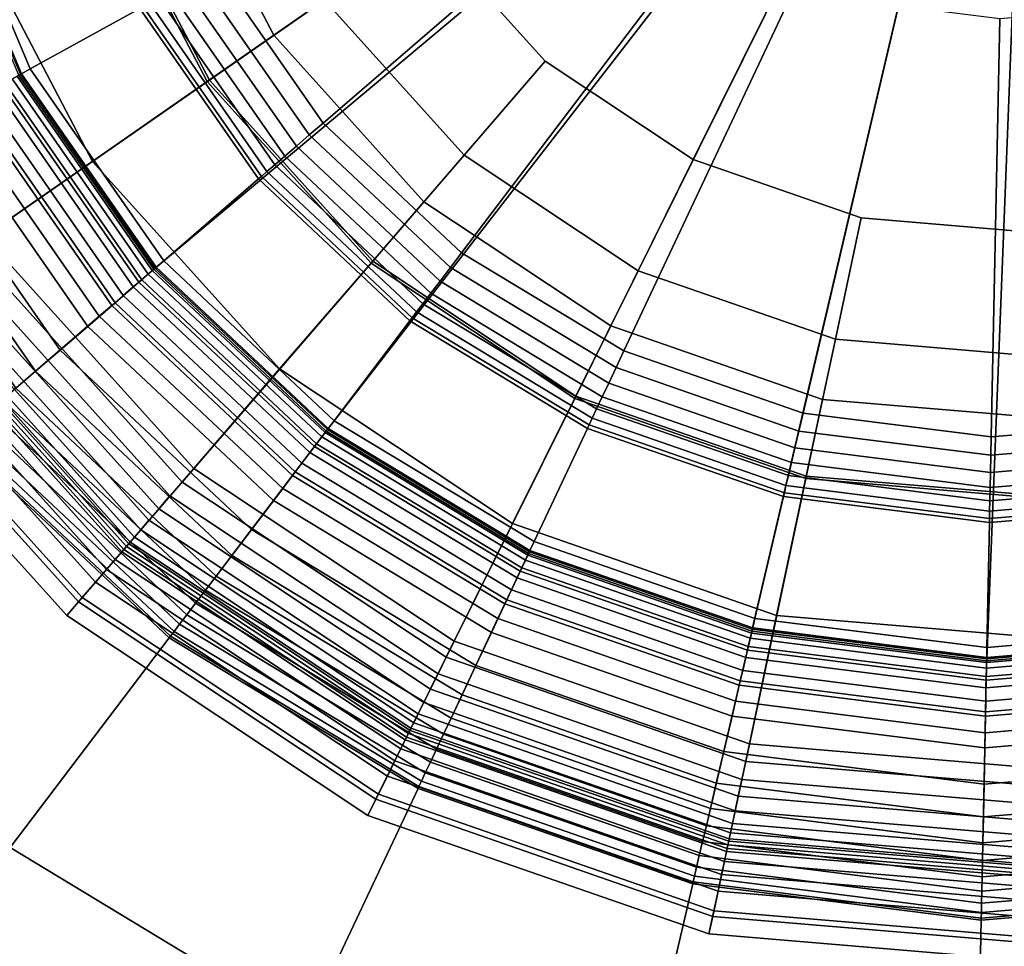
# Model space of a CAD drawing. Extents: x -43.1 to 43.1, y -41.3 to 41.3.
# Tile 244 of 656: x 3.7 to 4.5, y -34.4 to -33.6. Entities that reach past the tile are written whole.
import ezdxf

# ---------------------------------------------------------------- set-up
doc = ezdxf.new("R2010")
doc.units = 0
for name, color, linetype in [('LAMP', 7, 'CONTINUOUS'), ('LAMP_SUPPORT', 18, 'CONTINUOUS'), ('METAL_BASE', 254, 'CONTINUOUS')]:
    doc.layers.add(name, color=color, linetype=linetype)

msp = doc.modelspace()

# ---------------------------------------------------------------- linework, layer by layer
at = {"layer": 'LAMP'}
for points in [[(3.8092, -33.4469, 22.1433), (3.8972, -33.6151, 22.1433), (4.519, -33.1826, 22.1433), (3.7658, -33.262, 22.1433)], [(4.0243, -33.7562, 22.1433), (4.1824, -33.8612, 22.1433), (4.519, -33.1826, 22.1433), (3.8972, -33.6151, 22.1433)], [(4.127, -33.6371, 25.2735), (4.0263, -33.5253, 25.2735), (4.519, -33.1826, 25.2735), (4.2523, -33.7203, 25.2735)], [(4.3617, -33.9236, 22.1433), (4.5509, -33.9394, 22.1433), (4.519, -33.1826, 22.1433), (4.1824, -33.8612, 22.1433)], [(4.3944, -33.7698, 25.2735), (4.2523, -33.7203, 25.2735), (4.519, -33.1826, 25.2735), (4.5443, -33.7823, 25.2735)], [(3.8427, -33.653, 25.1939), (3.7469, -33.47, 25.1939), (3.858, -33.4287, 25.2522), (3.94, -33.5853, 25.2522)], [(3.8972, -33.6151, 22.1433), (3.8092, -33.4469, 22.1433), (3.7449, -33.4708, 22.6428), (3.8409, -33.6542, 22.6428)], [(3.8409, -33.6542, 22.6428), (3.7449, -33.4708, 22.6428), (3.5154, -33.5562, 22.6352), (3.6399, -33.794, 22.6352)], [(3.7437, -33.7219, 25.107), (3.6339, -33.5121, 25.107), (3.7469, -33.47, 25.1939), (3.8427, -33.653, 25.1939)], [(3.6523, -33.7854, 24.9998), (3.5296, -33.5509, 24.9998), (3.6339, -33.5121, 25.107), (3.7437, -33.7219, 25.107)], [(4.0583, -33.7167, 25.2522), (3.94, -33.5853, 25.2522), (4.0263, -33.5253, 25.2735), (4.127, -33.6371, 25.2735)], [(3.9809, -33.8064, 25.1939), (3.8427, -33.653, 25.1939), (3.94, -33.5853, 25.2522), (4.0583, -33.7167, 25.2522)], [(4.0243, -33.7562, 22.1433), (3.8972, -33.6151, 22.1433), (3.8409, -33.6542, 22.6428), (3.9795, -33.8081, 22.6428)], [(4.2056, -33.8145, 25.2522), (4.0583, -33.7167, 25.2522), (4.127, -33.6371, 25.2735), (4.2523, -33.7203, 25.2735)], [(3.9795, -33.8081, 22.6428), (3.8409, -33.6542, 22.6428), (3.6399, -33.794, 22.6352), (3.8195, -33.9935, 22.6352)], [(3.9021, -33.8977, 25.107), (3.7437, -33.7219, 25.107), (3.8427, -33.653, 25.1939), (3.9809, -33.8064, 25.1939)], [(4.1529, -33.9207, 25.1939), (3.9809, -33.8064, 25.1939), (4.0583, -33.7167, 25.2522), (4.2056, -33.8145, 25.2522)], [(3.8294, -33.982, 24.9998), (3.6523, -33.7854, 24.9998), (3.7437, -33.7219, 25.107), (3.9021, -33.8977, 25.107)], [(4.3726, -33.8726, 25.2522), (4.2056, -33.8145, 25.2522), (4.2523, -33.7203, 25.2735), (4.3944, -33.7698, 25.2735)], [(4.1824, -33.8612, 22.1433), (4.0243, -33.7562, 22.1433), (3.9795, -33.8081, 22.6428), (4.152, -33.9226, 22.6428)], [(4.5487, -33.8873, 25.2522), (4.3726, -33.8726, 25.2522), (4.3944, -33.7698, 25.2735), (4.5443, -33.7823, 25.2735)], [(3.7702, -34.0506, 24.8806), (3.5779, -33.8372, 24.8806), (3.6523, -33.7854, 24.9998), (3.8294, -33.982, 24.9998)], [(3.8195, -33.9935, 22.6352), (3.6399, -33.794, 22.6352), (3.627, -33.803, 22.6365), (3.8093, -34.0053, 22.6365)], [(3.8093, -34.0053, 22.6365), (3.627, -33.803, 22.6365), (3.6152, -33.8112, 22.6411), (3.7999, -34.0162, 22.6411)], [(4.152, -33.9226, 22.6428), (3.9795, -33.8081, 22.6428), (3.8195, -33.9935, 22.6352), (4.0431, -34.1419, 22.6352)], [(4.0993, -34.0287, 25.107), (3.9021, -33.8977, 25.107), (3.9809, -33.8064, 25.1939), (4.1529, -33.9207, 25.1939)], [(3.7999, -34.0162, 22.6411), (3.6152, -33.8112, 22.6411), (3.6047, -33.8185, 22.6486), (3.7915, -34.0259, 22.6486)], [(4.348, -33.9885, 25.1939), (4.1529, -33.9207, 25.1939), (4.2056, -33.8145, 25.2522), (4.3726, -33.8726, 25.2522)], [(3.7845, -34.034, 22.6586), (3.5959, -33.8246, 22.6586), (3.5891, -33.8293, 22.6707), (3.7792, -34.0403, 22.6707)], [(3.7915, -34.0259, 22.6486), (3.6047, -33.8185, 22.6486), (3.5959, -33.8246, 22.6586), (3.7845, -34.034, 22.6586)], [(3.7744, -34.0457, 22.6997), (3.5832, -33.8335, 22.6997), (3.5807, -33.8352, 22.9337), (3.7724, -34.0481, 22.9337)], [(3.7757, -34.0443, 22.6845), (3.5848, -33.8323, 22.6845), (3.5832, -33.8335, 22.6997), (3.7744, -34.0457, 22.6997)], [(3.7792, -34.0403, 22.6707), (3.5891, -33.8293, 22.6707), (3.5848, -33.8323, 22.6845), (3.7757, -34.0443, 22.6845)], [(3.7319, -34.095, 24.7579), (3.5298, -33.8706, 24.7579), (3.5779, -33.8372, 24.8806), (3.7702, -34.0506, 24.8806)], [(3.7686, -34.0525, 23.2036), (3.5759, -33.8385, 23.2036), (3.5688, -33.8434, 23.4966), (3.763, -34.059, 23.4966)], [(3.7724, -34.0481, 22.9337), (3.5807, -33.8352, 22.9337), (3.5759, -33.8385, 23.2036), (3.7686, -34.0525, 23.2036)], [(3.7556, -34.0676, 23.7996), (3.5595, -33.85, 23.7996), (3.5477, -33.8581, 24.0998), (3.7462, -34.0784, 24.0998)], [(3.763, -34.059, 23.4966), (3.5688, -33.8434, 23.4966), (3.5595, -33.85, 23.7996), (3.7556, -34.0676, 23.7996)], [(3.7462, -34.0784, 24.0998), (3.5477, -33.8581, 24.0998), (3.5337, -33.8679, 24.3843), (3.735, -34.0914, 24.3843)], [(3.735, -34.0914, 24.3843), (3.5337, -33.8679, 24.3843), (3.5172, -33.8793, 24.6401), (3.722, -34.1066, 24.6401)], [(4.3617, -33.9236, 22.1433), (4.1824, -33.8612, 22.1433), (4.152, -33.9226, 22.6428), (4.3475, -33.9906, 22.6428)], [(3.722, -34.1066, 24.6401), (3.5172, -33.8793, 24.6401), (3.5298, -33.8706, 24.7579), (3.7319, -34.095, 24.7579)], [(4.5537, -34.0057, 25.1939), (4.348, -33.9885, 25.1939), (4.3726, -33.8726, 25.2522), (4.5487, -33.8873, 25.2522)], [(4.0499, -34.1284, 24.9998), (3.8294, -33.982, 24.9998), (3.9021, -33.8977, 25.107), (4.0993, -34.0287, 25.107)], [(4.3475, -33.9906, 22.6428), (4.152, -33.9226, 22.6428), (4.0431, -34.1419, 22.6352), (4.2967, -34.2302, 22.6352)], [(4.3229, -34.1065, 25.107), (4.0993, -34.0287, 25.107), (4.1529, -33.9207, 25.1939), (4.348, -33.9885, 25.1939)], [(4.5509, -33.9394, 22.1433), (4.3617, -33.9236, 22.1433), (4.3475, -33.9906, 22.6428), (4.5538, -34.0079, 22.6428)], [(4.0096, -34.2096, 24.8806), (3.7702, -34.0506, 24.8806), (3.8294, -33.982, 24.9998), (4.0499, -34.1284, 24.9998)], [(4.5538, -34.0079, 22.6428), (4.3475, -33.9906, 22.6428), (4.2967, -34.2302, 22.6352), (4.5642, -34.2525, 22.6352)], [(4.5588, -34.1262, 25.107), (4.3229, -34.1065, 25.107), (4.348, -33.9885, 25.1939), (4.5537, -34.0057, 25.1939)], [(4.0431, -34.1419, 22.6352), (3.8195, -33.9935, 22.6352), (3.8093, -34.0053, 22.6365), (4.0362, -34.156, 22.6365)], [(4.0362, -34.156, 22.6365), (3.8093, -34.0053, 22.6365), (3.7999, -34.0162, 22.6411), (4.0298, -34.1689, 22.6411)], [(4.0298, -34.1689, 22.6411), (3.7999, -34.0162, 22.6411), (3.7915, -34.0259, 22.6486), (4.0241, -34.1803, 22.6486)], [(4.0241, -34.1803, 22.6486), (3.7915, -34.0259, 22.6486), (3.7845, -34.034, 22.6586), (4.0193, -34.1899, 22.6586)], [(4.0193, -34.1899, 22.6586), (3.7845, -34.034, 22.6586), (3.7792, -34.0403, 22.6707), (4.0157, -34.1973, 22.6707)], [(4.2998, -34.2153, 24.9998), (4.0499, -34.1284, 24.9998), (4.0993, -34.0287, 25.107), (4.3229, -34.1065, 25.107)], [(4.0157, -34.1973, 22.6707), (3.7792, -34.0403, 22.6707), (3.7757, -34.0443, 22.6845), (4.0133, -34.202, 22.6845)], [(3.9835, -34.2621, 24.7579), (3.7319, -34.095, 24.7579), (3.7702, -34.0506, 24.8806), (4.0096, -34.2096, 24.8806)], [(4.0111, -34.2065, 22.9337), (3.7724, -34.0481, 22.9337), (3.7686, -34.0525, 23.2036), (4.0085, -34.2118, 23.2036)], [(4.0125, -34.2038, 22.6997), (3.7744, -34.0457, 22.6997), (3.7724, -34.0481, 22.9337), (4.0111, -34.2065, 22.9337)], [(4.0133, -34.202, 22.6845), (3.7757, -34.0443, 22.6845), (3.7744, -34.0457, 22.6997), (4.0125, -34.2038, 22.6997)], [(4.0047, -34.2195, 23.4966), (3.763, -34.059, 23.4966), (3.7556, -34.0676, 23.7996), (3.9996, -34.2297, 23.7996)], [(4.0085, -34.2118, 23.2036), (3.7686, -34.0525, 23.2036), (3.763, -34.059, 23.4966), (4.0047, -34.2195, 23.4966)], [(3.9996, -34.2297, 23.7996), (3.7556, -34.0676, 23.7996), (3.7462, -34.0784, 24.0998), (3.9933, -34.2425, 24.0998)], [(3.9933, -34.2425, 24.0998), (3.7462, -34.0784, 24.0998), (3.735, -34.0914, 24.3843), (3.9857, -34.2578, 24.3843)], [(3.9857, -34.2578, 24.3843), (3.735, -34.0914, 24.3843), (3.722, -34.1066, 24.6401), (3.9768, -34.2758, 24.6401)], [(3.9768, -34.2758, 24.6401), (3.722, -34.1066, 24.6401), (3.7319, -34.095, 24.7579), (3.9835, -34.2621, 24.7579)], [(4.5635, -34.2374, 24.9998), (4.2998, -34.2153, 24.9998), (4.3229, -34.1065, 25.107), (4.5588, -34.1262, 25.107)], [(4.281, -34.304, 24.8806), (4.0096, -34.2096, 24.8806), (4.0499, -34.1284, 24.9998), (4.2998, -34.2153, 24.9998)], [(4.2967, -34.2302, 22.6352), (4.0431, -34.1419, 22.6352), (4.0362, -34.156, 22.6365), (4.2934, -34.2455, 22.6365)], [(4.2934, -34.2455, 22.6365), (4.0362, -34.156, 22.6365), (4.0298, -34.1689, 22.6411), (4.2904, -34.2596, 22.6411)], [(4.2904, -34.2596, 22.6411), (4.0298, -34.1689, 22.6411), (4.0241, -34.1803, 22.6486), (4.2878, -34.2721, 22.6486)], [(4.2878, -34.2721, 22.6486), (4.0241, -34.1803, 22.6486), (4.0193, -34.1899, 22.6586), (4.2855, -34.2826, 22.6586)], [(4.2855, -34.2826, 22.6586), (4.0193, -34.1899, 22.6586), (4.0157, -34.1973, 22.6707), (4.2838, -34.2906, 22.6707)], [(4.2838, -34.2906, 22.6707), (4.0157, -34.1973, 22.6707), (4.0133, -34.202, 22.6845), (4.2827, -34.2958, 22.6845)], [(4.2688, -34.3614, 24.7579), (3.9835, -34.2621, 24.7579), (4.0096, -34.2096, 24.8806), (4.281, -34.304, 24.8806)], [(4.2817, -34.3007, 22.9337), (4.0111, -34.2065, 22.9337), (4.0085, -34.2118, 23.2036), (4.2805, -34.3064, 23.2036)], [(4.2823, -34.2977, 22.6997), (4.0125, -34.2038, 22.6997), (4.0111, -34.2065, 22.9337), (4.2817, -34.3007, 22.9337)], [(4.2827, -34.2958, 22.6845), (4.0133, -34.202, 22.6845), (4.0125, -34.2038, 22.6997), (4.2823, -34.2977, 22.6997)], [(4.2805, -34.3064, 23.2036), (4.0085, -34.2118, 23.2036), (4.0047, -34.2195, 23.4966), (4.2787, -34.3148, 23.4966)], [(4.5673, -34.328, 24.8806), (4.281, -34.304, 24.8806), (4.2998, -34.2153, 24.9998), (4.5635, -34.2374, 24.9998)], [(4.2787, -34.3148, 23.4966), (4.0047, -34.2195, 23.4966), (3.9996, -34.2297, 23.7996), (4.2763, -34.326, 23.7996)], [(4.2763, -34.326, 23.7996), (3.9996, -34.2297, 23.7996), (3.9933, -34.2425, 24.0998), (4.2734, -34.3399, 24.0998)], [(4.5642, -34.2525, 22.6352), (4.2967, -34.2302, 22.6352), (4.2934, -34.2455, 22.6365), (4.5648, -34.2682, 22.6365)], [(4.2734, -34.3399, 24.0998), (3.9933, -34.2425, 24.0998), (3.9857, -34.2578, 24.3843), (4.2698, -34.3567, 24.3843)], [(4.5648, -34.2682, 22.6365), (4.2934, -34.2455, 22.6365), (4.2904, -34.2596, 22.6411), (4.5654, -34.2826, 22.6411)], [(4.2698, -34.3567, 24.3843), (3.9857, -34.2578, 24.3843), (3.9768, -34.2758, 24.6401), (4.2656, -34.3763, 24.6401)], [(4.5654, -34.2826, 22.6411), (4.2904, -34.2596, 22.6411), (4.2878, -34.2721, 22.6486), (4.566, -34.2953, 22.6486)], [(4.2656, -34.3763, 24.6401), (3.9768, -34.2758, 24.6401), (3.9835, -34.2621, 24.7579), (4.2688, -34.3614, 24.7579)], [(4.566, -34.2953, 22.6486), (4.2878, -34.2721, 22.6486), (4.2855, -34.2826, 22.6586), (4.5664, -34.3061, 22.6586)], [(4.5664, -34.3061, 22.6586), (4.2855, -34.2826, 22.6586), (4.2838, -34.2906, 22.6707), (4.5668, -34.3143, 22.6707)], [(4.5668, -34.3143, 22.6707), (4.2838, -34.2906, 22.6707), (4.2827, -34.2958, 22.6845), (4.567, -34.3196, 22.6845)], [(4.5672, -34.3246, 22.9337), (4.2817, -34.3007, 22.9337), (4.2805, -34.3064, 23.2036), (4.5674, -34.3304, 23.2036)], [(4.5671, -34.3215, 22.6997), (4.2823, -34.2977, 22.6997), (4.2817, -34.3007, 22.9337), (4.5672, -34.3246, 22.9337)], [(4.567, -34.3196, 22.6845), (4.2827, -34.2958, 22.6845), (4.2823, -34.2977, 22.6997), (4.5671, -34.3215, 22.6997)], [(4.5698, -34.3865, 24.7579), (4.2688, -34.3614, 24.7579), (4.281, -34.304, 24.8806), (4.5673, -34.328, 24.8806)], [(4.5674, -34.3304, 23.2036), (4.2805, -34.3064, 23.2036), (4.2787, -34.3148, 23.4966), (4.5678, -34.339, 23.4966)], [(4.5678, -34.339, 23.4966), (4.2787, -34.3148, 23.4966), (4.2763, -34.326, 23.7996), (4.5683, -34.3504, 23.7996)], [(4.5683, -34.3504, 23.7996), (4.2763, -34.326, 23.7996), (4.2734, -34.3399, 24.0998), (4.5689, -34.3646, 24.0998)], [(4.5689, -34.3646, 24.0998), (4.2734, -34.3399, 24.0998), (4.2698, -34.3567, 24.3843), (4.5696, -34.3818, 24.3843)], [(4.5696, -34.3818, 24.3843), (4.2698, -34.3567, 24.3843), (4.2656, -34.3763, 24.6401), (4.5705, -34.4018, 24.6401)], [(4.5705, -34.4018, 24.6401), (4.2656, -34.3763, 24.6401), (4.2688, -34.3614, 24.7579), (4.5698, -34.3865, 24.7579)]]:
    msp.add_3dface(points, dxfattribs=at)
at = {"layer": 'LAMP_SUPPORT'}
for points in [[(4.515, -33.2105, 21.5662), (4.5378, -33.2036, 21.5662), (4.5007, -34.1432, 21.5662), (4.3023, -34.1181, 21.5662)], [(4.5378, -33.2036, 21.5662), (4.8912, -34.0685, 21.5662), (4.6998, -34.1264, 21.5662), (4.5007, -34.1432, 21.5662)], [(4.515, -33.2105, 21.5662), (3.7968, -33.8122, 21.5662), (3.6827, -33.6481, 21.5662), (3.6052, -33.4639, 21.5662)], [(4.515, -33.2105, 21.5662), (3.9426, -33.949, 21.5662), (3.7968, -33.8122, 21.5662)], [(4.515, -33.2105, 21.5662), (4.3023, -34.1181, 21.5662), (4.1136, -34.0525, 21.5662), (3.9426, -33.949, 21.5662)], [(3.8473, -33.5575, 17.7827), (3.939, -33.6894, 17.7827), (4.207, -33.4579, 17.7827), (4.1576, -33.3868, 17.7827)], [(3.6142, -33.4611, 18.8701), (3.691, -33.6435, 18.8701), (3.7838, -33.5924, 17.848), (3.7157, -33.4305, 17.848)], [(3.939, -33.6894, 17.7827), (4.0561, -33.7993, 17.7827), (4.2701, -33.5171, 17.7827), (4.207, -33.4579, 17.7827)], [(3.5877, -33.4691, 18.8993), (3.6667, -33.6569, 18.8993), (3.6837, -33.6476, 18.8854), (3.6062, -33.4635, 18.8854)], [(3.6052, -33.4639, 21.5662), (3.6827, -33.6481, 21.5662), (3.6812, -33.6489, 22.4698), (3.6036, -33.4643, 22.4698)], [(3.6062, -33.4635, 18.8854), (3.6837, -33.6476, 18.8854), (3.691, -33.6435, 18.8701), (3.6142, -33.4611, 18.8701)], [(4.0561, -33.7993, 17.7827), (4.1935, -33.8824, 17.7827), (4.3442, -33.562, 17.7827), (4.2701, -33.5171, 17.7827)], [(3.8337, -33.565, 17.7843), (3.9272, -33.6995, 17.7843), (3.939, -33.6894, 17.7827), (3.8473, -33.5575, 17.7827)], [(3.821, -33.572, 17.7891), (3.9163, -33.709, 17.7891), (3.9272, -33.6995, 17.7843), (3.8337, -33.565, 17.7843)], [(4.1935, -33.8824, 17.7827), (4.3452, -33.9352, 17.7827), (4.426, -33.5904, 17.7827), (4.3442, -33.562, 17.7827)], [(3.8097, -33.5782, 17.7967), (3.9065, -33.7175, 17.7967), (3.9163, -33.709, 17.7891), (3.821, -33.572, 17.7891)], [(3.7922, -33.5879, 17.8188), (3.8914, -33.7305, 17.8188), (3.8981, -33.7247, 17.8067), (3.8, -33.5836, 17.8067)], [(3.8, -33.5836, 17.8067), (3.8981, -33.7247, 17.8067), (3.9065, -33.7175, 17.7967), (3.8097, -33.5782, 17.7967)], [(3.691, -33.6435, 18.8701), (3.804, -33.806, 18.8701), (3.8842, -33.7367, 17.848), (3.7838, -33.5924, 17.848)], [(3.7838, -33.5924, 17.848), (3.8842, -33.7367, 17.848), (3.8867, -33.7346, 17.8327), (3.7867, -33.5909, 17.8327)], [(3.7867, -33.5909, 17.8327), (3.8867, -33.7346, 17.8327), (3.8914, -33.7305, 17.8188), (3.7922, -33.5879, 17.8188)], [(4.3452, -33.9352, 17.7827), (4.5045, -33.9553, 17.7827), (4.5118, -33.6012, 17.7827), (4.426, -33.5904, 17.7827)], [(4.5045, -33.9553, 17.7827), (4.6646, -33.9418, 17.7827), (4.5981, -33.594, 17.7827), (4.5118, -33.6012, 17.7827)], [(3.6667, -33.6569, 18.8993), (3.783, -33.8241, 18.8993), (3.7977, -33.8115, 18.8854), (3.6837, -33.6476, 18.8854)], [(3.6798, -33.6497, 22.4838), (3.7943, -33.8143, 22.4838), (3.7908, -33.8174, 22.4966), (3.6758, -33.6519, 22.4966)], [(3.6812, -33.6489, 22.4698), (3.7956, -33.8133, 22.4698), (3.7943, -33.8143, 22.4838), (3.6798, -33.6497, 22.4838)], [(3.6827, -33.6481, 21.5662), (3.7968, -33.8122, 21.5662), (3.7956, -33.8133, 22.4698), (3.6812, -33.6489, 22.4698)], [(3.6837, -33.6476, 18.8854), (3.7977, -33.8115, 18.8854), (3.804, -33.806, 18.8701), (3.691, -33.6435, 18.8701)], [(3.6433, -33.6698, 18.9114), (3.7628, -33.8416, 18.9114), (3.783, -33.8241, 18.8993), (3.6667, -33.6569, 18.8993)], [(3.6695, -33.6554, 22.5079), (3.7854, -33.8221, 22.5079), (3.7782, -33.8282, 22.5173), (3.6612, -33.6599, 22.5173)], [(3.6758, -33.6519, 22.4966), (3.7908, -33.8174, 22.4966), (3.7854, -33.8221, 22.5079), (3.6695, -33.6554, 22.5079)], [(3.6513, -33.6654, 22.5245), (3.7697, -33.8356, 22.5245), (3.76, -33.844, 22.5291), (3.6401, -33.6716, 22.5291)], [(3.6612, -33.6599, 22.5173), (3.7782, -33.8282, 22.5173), (3.7697, -33.8356, 22.5245), (3.6513, -33.6654, 22.5245)], [(3.6165, -33.6845, 18.9214), (3.7396, -33.8616, 18.9214), (3.7628, -33.8416, 18.9114), (3.6433, -33.6698, 18.9114)], [(3.6401, -33.6716, 22.5291), (3.76, -33.844, 22.5291), (3.7494, -33.8531, 22.5307), (3.6278, -33.6783, 22.5307)], [(3.6278, -33.6783, 22.5307), (3.7494, -33.8531, 22.5307), (3.6788, -33.9141, 22.5307), (3.5461, -33.7232, 22.5307)], [(3.5895, -33.6994, 18.929), (3.7163, -33.8817, 18.929), (3.7396, -33.8616, 18.9214), (3.6165, -33.6845, 18.9214)], [(3.9272, -33.6995, 17.7843), (4.0467, -33.8117, 17.7843), (4.0561, -33.7993, 17.7827), (3.939, -33.6894, 17.7827)], [(3.5654, -33.7126, 18.9338), (3.6955, -33.8997, 18.9338), (3.7163, -33.8817, 18.929), (3.5895, -33.6994, 18.929)], [(3.9163, -33.709, 17.7891), (4.038, -33.8232, 17.7891), (4.0467, -33.8117, 17.7843), (3.9272, -33.6995, 17.7843)], [(3.9065, -33.7175, 17.7967), (4.0302, -33.8335, 17.7967), (4.038, -33.8232, 17.7891), (3.9163, -33.709, 17.7891)], [(3.5461, -33.7232, 18.9354), (3.6789, -33.9141, 18.9354), (3.6955, -33.8997, 18.9338), (3.5654, -33.7126, 18.9338)], [(3.8981, -33.7247, 17.8067), (4.0234, -33.8424, 17.8067), (4.0302, -33.8335, 17.7967), (3.9065, -33.7175, 17.7967)], [(3.8914, -33.7305, 17.8188), (4.0181, -33.8494, 17.8188), (4.0234, -33.8424, 17.8067), (3.8981, -33.7247, 17.8067)], [(3.8842, -33.7367, 17.848), (4.0123, -33.857, 17.848), (4.0143, -33.8544, 17.8327), (3.8867, -33.7346, 17.8327)], [(3.8867, -33.7346, 17.8327), (4.0143, -33.8544, 17.8327), (4.0181, -33.8494, 17.8188), (3.8914, -33.7305, 17.8188)], [(3.804, -33.806, 18.8701), (3.9483, -33.9415, 18.8701), (4.0123, -33.857, 17.848), (3.8842, -33.7367, 17.848)], [(4.0467, -33.8117, 17.7843), (4.1869, -33.8965, 17.7843), (4.1935, -33.8824, 17.7827), (4.0561, -33.7993, 17.7827)], [(3.7977, -33.8115, 18.8854), (3.9432, -33.9481, 18.8854), (3.9483, -33.9415, 18.8701), (3.804, -33.806, 18.8701)], [(3.783, -33.8241, 18.8993), (3.9315, -33.9635, 18.8993), (3.9432, -33.9481, 18.8854), (3.7977, -33.8115, 18.8854)], [(3.7908, -33.8174, 22.4966), (3.9378, -33.9553, 22.4966), (3.9334, -33.961, 22.5079), (3.7854, -33.8221, 22.5079)], [(3.7943, -33.8143, 22.4838), (3.9406, -33.9516, 22.4838), (3.9378, -33.9553, 22.4966), (3.7908, -33.8174, 22.4966)], [(3.7956, -33.8133, 22.4698), (3.9416, -33.9503, 22.4698), (3.9406, -33.9516, 22.4838), (3.7943, -33.8143, 22.4838)], [(3.7968, -33.8122, 21.5662), (3.9426, -33.949, 21.5662), (3.9416, -33.9503, 22.4698), (3.7956, -33.8133, 22.4698)], [(4.038, -33.8232, 17.7891), (4.1807, -33.9096, 17.7891), (4.1869, -33.8965, 17.7843), (4.0467, -33.8117, 17.7843)], [(3.7628, -33.8416, 18.9114), (3.9154, -33.9848, 18.9114), (3.9315, -33.9635, 18.8993), (3.783, -33.8241, 18.8993)], [(3.7854, -33.8221, 22.5079), (3.9334, -33.961, 22.5079), (3.9277, -33.9685, 22.5173), (3.7782, -33.8282, 22.5173)], [(4.0302, -33.8335, 17.7967), (4.1752, -33.9213, 17.7967), (4.1807, -33.9096, 17.7891), (4.038, -33.8232, 17.7891)], [(3.7782, -33.8282, 22.5173), (3.9277, -33.9685, 22.5173), (3.9209, -33.9775, 22.5245), (3.7697, -33.8356, 22.5245)], [(4.0234, -33.8424, 17.8067), (4.1705, -33.9314, 17.8067), (4.1752, -33.9213, 17.7967), (4.0302, -33.8335, 17.7967)], [(3.7396, -33.8616, 18.9214), (3.8969, -34.0092, 18.9214), (3.9154, -33.9848, 18.9114), (3.7628, -33.8416, 18.9114)], [(3.7697, -33.8356, 22.5245), (3.9209, -33.9775, 22.5245), (3.9131, -33.9878, 22.5291), (3.76, -33.844, 22.5291)], [(4.0181, -33.8494, 17.8188), (4.1667, -33.9394, 17.8188), (4.1705, -33.9314, 17.8067), (4.0234, -33.8424, 17.8067)], [(3.76, -33.844, 22.5291), (3.9131, -33.9878, 22.5291), (3.9047, -33.9989, 22.5307), (3.7494, -33.8531, 22.5307)], [(4.0143, -33.8544, 17.8327), (4.1641, -33.9451, 17.8327), (4.1667, -33.9394, 17.8188), (4.0181, -33.8494, 17.8188)], [(3.7494, -33.8531, 22.5307), (3.9047, -33.9989, 22.5307), (3.8484, -34.0732, 22.5307), (3.6788, -33.9141, 22.5307)], [(3.9483, -33.9415, 18.8701), (4.1176, -34.0439, 18.8701), (4.1627, -33.948, 17.848), (4.0123, -33.857, 17.848)], [(4.0123, -33.857, 17.848), (4.1627, -33.948, 17.848), (4.1641, -33.9451, 17.8327), (4.0143, -33.8544, 17.8327)], [(3.7163, -33.8817, 18.929), (3.8783, -34.0337, 18.929), (3.8969, -34.0092, 18.9214), (3.7396, -33.8616, 18.9214)], [(3.6955, -33.8997, 18.9338), (3.8616, -34.0557, 18.9338), (3.8783, -34.0337, 18.929), (3.7163, -33.8817, 18.929)], [(4.1869, -33.8965, 17.7843), (4.3416, -33.9504, 17.7843), (4.3452, -33.9352, 17.7827), (4.1935, -33.8824, 17.7827)], [(3.6789, -33.9141, 18.9354), (3.8484, -34.0732, 18.9354), (3.8616, -34.0557, 18.9338), (3.6955, -33.8997, 18.9338)], [(4.1807, -33.9096, 17.7891), (4.3384, -33.9644, 17.7891), (4.3416, -33.9504, 17.7843), (4.1869, -33.8965, 17.7843)], [(4.1752, -33.9213, 17.7967), (4.3354, -33.977, 17.7967), (4.3384, -33.9644, 17.7891), (4.1807, -33.9096, 17.7891)], [(3.6675, -33.9239, 18.9372), (3.8393, -34.0852, 18.9372), (3.8484, -34.0732, 18.9354), (3.6789, -33.9141, 18.9354)], [(3.6788, -33.9141, 22.5307), (3.8484, -34.0732, 22.5307), (3.8393, -34.0852, 22.5289), (3.6675, -33.9239, 22.5289)], [(3.657, -33.9329, 18.9421), (3.8309, -34.0962, 18.9421), (3.8393, -34.0852, 18.9372), (3.6675, -33.9239, 18.9372)], [(3.6675, -33.9239, 22.5289), (3.8393, -34.0852, 22.5289), (3.8309, -34.0962, 22.524), (3.657, -33.9329, 22.524)], [(4.1705, -33.9314, 17.8067), (4.3329, -33.9878, 17.8067), (4.3354, -33.977, 17.7967), (4.1752, -33.9213, 17.7967)], [(3.6478, -33.9409, 18.9499), (3.8235, -34.1059, 18.9499), (3.8309, -34.0962, 18.9421), (3.657, -33.9329, 18.9421)], [(3.657, -33.9329, 22.524), (3.8309, -34.0962, 22.524), (3.8235, -34.1059, 22.5162), (3.6478, -33.9409, 22.5162)], [(4.1667, -33.9394, 17.8188), (4.3308, -33.9965, 17.8188), (4.3329, -33.9878, 17.8067), (4.1705, -33.9314, 17.8067)], [(3.6401, -33.9476, 18.9601), (3.8174, -34.114, 18.9601), (3.8235, -34.1059, 18.9499), (3.6478, -33.9409, 18.9499)], [(3.6478, -33.9409, 22.5162), (3.8235, -34.1059, 22.5162), (3.8174, -34.114, 22.5061), (3.6401, -33.9476, 22.5061)], [(3.9432, -33.9481, 18.8854), (4.114, -34.0515, 18.8854), (4.1176, -34.0439, 18.8701), (3.9483, -33.9415, 18.8701)], [(4.1641, -33.9451, 17.8327), (4.3294, -34.0026, 17.8327), (4.3308, -33.9965, 17.8188), (4.1667, -33.9394, 17.8188)], [(4.3416, -33.9504, 17.7843), (4.5042, -33.9708, 17.7843), (4.5045, -33.9553, 17.7827), (4.3452, -33.9352, 17.7827)], [(4.5042, -33.9708, 17.7843), (4.6675, -33.9571, 17.7843), (4.6646, -33.9418, 17.7827), (4.5045, -33.9553, 17.7827)], [(3.6342, -33.9526, 18.9723), (3.8127, -34.1202, 18.9723), (3.8174, -34.114, 18.9601), (3.6401, -33.9476, 18.9601)], [(3.6401, -33.9476, 22.5061), (3.8174, -34.114, 22.5061), (3.8127, -34.1202, 22.4939), (3.6342, -33.9526, 22.4939)], [(3.9315, -33.9635, 18.8993), (4.1058, -34.069, 18.8993), (4.114, -34.0515, 18.8854), (3.9432, -33.9481, 18.8854)], [(3.9416, -33.9503, 22.4698), (4.1129, -34.054, 22.4698), (4.1122, -34.0554, 22.4838), (3.9406, -33.9516, 22.4838)], [(3.9426, -33.949, 21.5662), (4.1136, -34.0525, 21.5662), (4.1129, -34.054, 22.4698), (3.9416, -33.9503, 22.4698)], [(4.1176, -34.0439, 18.8701), (4.3045, -34.109, 18.8701), (4.3287, -34.0058, 17.848), (4.1627, -33.948, 17.848)], [(4.1627, -33.948, 17.848), (4.3287, -34.0058, 17.848), (4.3294, -34.0026, 17.8327), (4.1641, -33.9451, 17.8327)], [(4.3384, -33.9644, 17.7891), (4.5039, -33.9853, 17.7891), (4.5042, -33.9708, 17.7843), (4.3416, -33.9504, 17.7843)], [(3.6291, -33.957, 19.0011), (3.8087, -34.1255, 19.0011), (3.8097, -34.1241, 18.9861), (3.6305, -33.9559, 18.9861)], [(3.6305, -33.9559, 22.48), (3.8097, -34.1241, 22.48), (3.8087, -34.1255, 22.465), (3.6291, -33.957, 22.465)], [(3.6291, -33.957, 22.465), (3.8087, -34.1255, 22.465), (3.8087, -34.1255, 19.0011), (3.6291, -33.957, 19.0011)], [(3.6305, -33.9559, 18.9861), (3.8097, -34.1241, 18.9861), (3.8127, -34.1202, 18.9723), (3.6342, -33.9526, 18.9723)], [(3.6342, -33.9526, 22.4939), (3.8127, -34.1202, 22.4939), (3.8097, -34.1241, 22.48), (3.6305, -33.9559, 22.48)], [(3.9378, -33.9553, 22.4966), (4.1102, -34.0596, 22.4966), (4.1071, -34.0661, 22.5079), (3.9334, -33.961, 22.5079)], [(3.9406, -33.9516, 22.4838), (4.1122, -34.0554, 22.4838), (4.1102, -34.0596, 22.4966), (3.9378, -33.9553, 22.4966)], [(4.5039, -33.9853, 17.7891), (4.6702, -33.9713, 17.7891), (4.6675, -33.9571, 17.7843), (4.5042, -33.9708, 17.7843)], [(3.9154, -33.9848, 18.9114), (4.0944, -34.0932, 18.9114), (4.1058, -34.069, 18.8993), (3.9315, -33.9635, 18.8993)], [(3.9334, -33.961, 22.5079), (4.1071, -34.0661, 22.5079), (4.1031, -34.0747, 22.5173), (3.9277, -33.9685, 22.5173)], [(4.3354, -33.977, 17.7967), (4.5036, -33.9982, 17.7967), (4.5039, -33.9853, 17.7891), (4.3384, -33.9644, 17.7891)], [(3.9277, -33.9685, 22.5173), (4.1031, -34.0747, 22.5173), (4.0983, -34.0849, 22.5245), (3.9209, -33.9775, 22.5245)], [(4.5036, -33.9982, 17.7967), (4.6726, -33.984, 17.7967), (4.6702, -33.9713, 17.7891), (4.5039, -33.9853, 17.7891)], [(3.8969, -34.0092, 18.9214), (4.0814, -34.1209, 18.9214), (4.0944, -34.0932, 18.9114), (3.9154, -33.9848, 18.9114)], [(3.9209, -33.9775, 22.5245), (4.0983, -34.0849, 22.5245), (4.0928, -34.0965, 22.5291), (3.9131, -33.9878, 22.5291)], [(4.3329, -33.9878, 17.8067), (4.5034, -34.0093, 17.8067), (4.5036, -33.9982, 17.7967), (4.3354, -33.977, 17.7967)], [(4.5034, -34.0093, 17.8067), (4.6747, -33.9949, 17.8067), (4.6726, -33.984, 17.7967), (4.5036, -33.9982, 17.7967)], [(3.9131, -33.9878, 22.5291), (4.0928, -34.0965, 22.5291), (4.0869, -34.1091, 22.5307), (3.9047, -33.9989, 22.5307)], [(4.3308, -33.9965, 17.8188), (4.5032, -34.0182, 17.8188), (4.5034, -34.0093, 17.8067), (4.3329, -33.9878, 17.8067)], [(3.9047, -33.9989, 22.5307), (4.0869, -34.1091, 22.5307), (4.0472, -34.1935, 22.5307), (3.8484, -34.0732, 22.5307)], [(4.3294, -34.0026, 17.8327), (4.5031, -34.0245, 17.8327), (4.5032, -34.0182, 17.8188), (4.3308, -33.9965, 17.8188)], [(4.5032, -34.0182, 17.8188), (4.6764, -34.0036, 17.8188), (4.6747, -33.9949, 17.8067), (4.5034, -34.0093, 17.8067)], [(3.8783, -34.0337, 18.929), (4.0683, -34.1488, 18.929), (4.0814, -34.1209, 18.9214), (3.8969, -34.0092, 18.9214)], [(4.3045, -34.109, 18.8701), (4.5008, -34.1337, 18.8701), (4.503, -34.0277, 17.848), (4.3287, -34.0058, 17.848)], [(4.3287, -34.0058, 17.848), (4.503, -34.0277, 17.848), (4.5031, -34.0245, 17.8327), (4.3294, -34.0026, 17.8327)], [(4.503, -34.0277, 17.848), (4.6782, -34.013, 17.848), (4.6775, -34.0098, 17.8327), (4.5031, -34.0245, 17.8327)], [(4.5031, -34.0245, 17.8327), (4.6775, -34.0098, 17.8327), (4.6764, -34.0036, 17.8188), (4.5032, -34.0182, 17.8188)], [(4.5008, -34.1337, 18.8701), (4.698, -34.1171, 18.8701), (4.6782, -34.013, 17.848), (4.503, -34.0277, 17.848)], [(3.8616, -34.0557, 18.9338), (4.0566, -34.1737, 18.9338), (4.0683, -34.1488, 18.929), (3.8783, -34.0337, 18.929)], [(4.1058, -34.069, 18.8993), (4.2982, -34.1359, 18.8993), (4.3026, -34.1171, 18.8854), (4.114, -34.0515, 18.8854)], [(4.114, -34.0515, 18.8854), (4.3026, -34.1171, 18.8854), (4.3045, -34.109, 18.8701), (4.1176, -34.0439, 18.8701)], [(3.8484, -34.0732, 18.9354), (4.0472, -34.1935, 18.9354), (4.0566, -34.1737, 18.9338), (3.8616, -34.0557, 18.9338)], [(4.1102, -34.0596, 22.4966), (4.3005, -34.1258, 22.4966), (4.2989, -34.1329, 22.5079), (4.1071, -34.0661, 22.5079)], [(4.1122, -34.0554, 22.4838), (4.3016, -34.1214, 22.4838), (4.3005, -34.1258, 22.4966), (4.1102, -34.0596, 22.4966)], [(4.1129, -34.054, 22.4698), (4.302, -34.1198, 22.4698), (4.3016, -34.1214, 22.4838), (4.1122, -34.0554, 22.4838)], [(4.1136, -34.0525, 21.5662), (4.3023, -34.1181, 21.5662), (4.302, -34.1198, 22.4698), (4.1129, -34.054, 22.4698)], [(4.1071, -34.0661, 22.5079), (4.2989, -34.1329, 22.5079), (4.2967, -34.142, 22.5173), (4.1031, -34.0747, 22.5173)], [(3.8393, -34.0852, 18.9372), (4.0408, -34.2071, 18.9372), (4.0472, -34.1935, 18.9354), (3.8484, -34.0732, 18.9354)], [(3.8484, -34.0732, 22.5307), (4.0472, -34.1935, 22.5307), (4.0408, -34.2071, 22.5289), (3.8393, -34.0852, 22.5289)], [(4.0944, -34.0932, 18.9114), (4.2921, -34.1619, 18.9114), (4.2982, -34.1359, 18.8993), (4.1058, -34.069, 18.8993)], [(4.1031, -34.0747, 22.5173), (4.2967, -34.142, 22.5173), (4.2942, -34.1531, 22.5245), (4.0983, -34.0849, 22.5245)], [(3.8309, -34.0962, 18.9421), (4.0349, -34.2197, 18.9421), (4.0408, -34.2071, 18.9372), (3.8393, -34.0852, 18.9372)], [(3.8393, -34.0852, 22.5289), (4.0408, -34.2071, 22.5289), (4.0349, -34.2197, 22.524), (3.8309, -34.0962, 22.524)], [(4.0814, -34.1209, 18.9214), (4.2851, -34.1917, 18.9214), (4.2921, -34.1619, 18.9114), (4.0944, -34.0932, 18.9114)], [(4.0983, -34.0849, 22.5245), (4.2942, -34.1531, 22.5245), (4.2912, -34.1655, 22.5291), (4.0928, -34.0965, 22.5291)], [(3.8235, -34.1059, 18.9499), (4.0298, -34.2307, 18.9499), (4.0349, -34.2197, 18.9421), (3.8309, -34.0962, 18.9421)], [(3.8309, -34.0962, 22.524), (4.0349, -34.2197, 22.524), (4.0298, -34.2307, 22.5162), (3.8235, -34.1059, 22.5162)], [(4.0928, -34.0965, 22.5291), (4.2912, -34.1655, 22.5291), (4.2881, -34.1791, 22.5307), (4.0869, -34.1091, 22.5307)], [(3.8174, -34.114, 18.9601), (4.0254, -34.2399, 18.9601), (4.0298, -34.2307, 18.9499), (3.8235, -34.1059, 18.9499)], [(3.8235, -34.1059, 22.5162), (4.0298, -34.2307, 22.5162), (4.0254, -34.2399, 22.5061), (3.8174, -34.114, 22.5061)], [(4.0869, -34.1091, 22.5307), (4.2881, -34.1791, 22.5307), (4.2668, -34.2699, 22.5307), (4.0472, -34.1935, 22.5307)], [(4.3026, -34.1171, 18.8854), (4.5007, -34.142, 18.8854), (4.5008, -34.1337, 18.8701), (4.3045, -34.109, 18.8701)], [(3.8127, -34.1202, 18.9723), (4.0221, -34.2469, 18.9723), (4.0254, -34.2399, 18.9601), (3.8174, -34.114, 18.9601)], [(3.8174, -34.114, 22.5061), (4.0254, -34.2399, 22.5061), (4.0221, -34.2469, 22.4939), (3.8127, -34.1202, 22.4939)], [(4.2982, -34.1359, 18.8993), (4.5003, -34.1614, 18.8993), (4.5007, -34.142, 18.8854), (4.3026, -34.1171, 18.8854)], [(4.3023, -34.1181, 21.5662), (4.5007, -34.1432, 21.5662), (4.5006, -34.1448, 22.4698), (4.302, -34.1198, 22.4698)], [(4.5007, -34.142, 18.8854), (4.6996, -34.1253, 18.8854), (4.698, -34.1171, 18.8701), (4.5008, -34.1337, 18.8701)], [(3.8087, -34.1255, 19.0011), (4.0193, -34.253, 19.0011), (4.02, -34.2514, 18.9861), (3.8097, -34.1241, 18.9861)], [(3.8097, -34.1241, 22.48), (4.02, -34.2514, 22.48), (4.0193, -34.253, 22.465), (3.8087, -34.1255, 22.465)], [(3.8087, -34.1255, 22.465), (4.0193, -34.253, 22.465), (4.0193, -34.253, 19.0011), (3.8087, -34.1255, 19.0011)], [(3.8097, -34.1241, 18.9861), (4.02, -34.2514, 18.9861), (4.0221, -34.2469, 18.9723), (3.8127, -34.1202, 18.9723)], [(3.8127, -34.1202, 22.4939), (4.0221, -34.2469, 22.4939), (4.02, -34.2514, 22.48), (3.8097, -34.1241, 22.48)], [(4.0683, -34.1488, 18.929), (4.2781, -34.2217, 18.929), (4.2851, -34.1917, 18.9214), (4.0814, -34.1209, 18.9214)], [(4.3005, -34.1258, 22.4966), (4.5005, -34.151, 22.4966), (4.5003, -34.1583, 22.5079), (4.2989, -34.1329, 22.5079)], [(4.3016, -34.1214, 22.4838), (4.5006, -34.1464, 22.4838), (4.5005, -34.151, 22.4966), (4.3005, -34.1258, 22.4966)], [(4.302, -34.1198, 22.4698), (4.5006, -34.1448, 22.4698), (4.5006, -34.1464, 22.4838), (4.3016, -34.1214, 22.4838)], [(4.5003, -34.1614, 18.8993), (4.7032, -34.1443, 18.8993), (4.6996, -34.1253, 18.8854), (4.5007, -34.142, 18.8854)], [(4.5007, -34.1432, 21.5662), (4.6998, -34.1264, 21.5662), (4.7001, -34.128, 22.4698), (4.5006, -34.1448, 22.4698)], [(4.2989, -34.1329, 22.5079), (4.5003, -34.1583, 22.5079), (4.5001, -34.1677, 22.5173), (4.2967, -34.142, 22.5173)], [(4.5005, -34.151, 22.4966), (4.7013, -34.1341, 22.4966), (4.7027, -34.1412, 22.5079), (4.5003, -34.1583, 22.5079)], [(4.5006, -34.1464, 22.4838), (4.7004, -34.1296, 22.4838), (4.7013, -34.1341, 22.4966), (4.5005, -34.151, 22.4966)], [(4.5006, -34.1448, 22.4698), (4.7001, -34.128, 22.4698), (4.7004, -34.1296, 22.4838), (4.5006, -34.1464, 22.4838)], [(4.2921, -34.1619, 18.9114), (4.4997, -34.1881, 18.9114), (4.5003, -34.1614, 18.8993), (4.2982, -34.1359, 18.8993)], [(4.2967, -34.142, 22.5173), (4.5001, -34.1677, 22.5173), (4.4999, -34.179, 22.5245), (4.2942, -34.1531, 22.5245)], [(4.5003, -34.1583, 22.5079), (4.7027, -34.1412, 22.5079), (4.7044, -34.1505, 22.5173), (4.5001, -34.1677, 22.5173)], [(4.0566, -34.1737, 18.9338), (4.2718, -34.2485, 18.9338), (4.2781, -34.2217, 18.929), (4.0683, -34.1488, 18.929)], [(4.4997, -34.1881, 18.9114), (4.7083, -34.1705, 18.9114), (4.7032, -34.1443, 18.8993), (4.5003, -34.1614, 18.8993)], [(4.5001, -34.1677, 22.5173), (4.7044, -34.1505, 22.5173), (4.7066, -34.1616, 22.5245), (4.4999, -34.179, 22.5245)], [(4.2942, -34.1531, 22.5245), (4.4999, -34.179, 22.5245), (4.4996, -34.1918, 22.5291), (4.2912, -34.1655, 22.5291)], [(4.2851, -34.1917, 18.9214), (4.4991, -34.2187, 18.9214), (4.4997, -34.1881, 18.9114), (4.2921, -34.1619, 18.9114)], [(4.2912, -34.1655, 22.5291), (4.4996, -34.1918, 22.5291), (4.4994, -34.2058, 22.5307), (4.2881, -34.1791, 22.5307)], [(4.4999, -34.179, 22.5245), (4.7066, -34.1616, 22.5245), (4.709, -34.1742, 22.5291), (4.4996, -34.1918, 22.5291)], [(4.0472, -34.1935, 18.9354), (4.2668, -34.2699, 18.9354), (4.2718, -34.2485, 18.9338), (4.0566, -34.1737, 18.9338)], [(4.4991, -34.2187, 18.9214), (4.714, -34.2006, 18.9214), (4.7083, -34.1705, 18.9114), (4.4997, -34.1881, 18.9114)], [(4.4996, -34.1918, 22.5291), (4.709, -34.1742, 22.5291), (4.7116, -34.1879, 22.5307), (4.4994, -34.2058, 22.5307)], [(4.2881, -34.1791, 22.5307), (4.4994, -34.2058, 22.5307), (4.4974, -34.299, 22.5307), (4.2668, -34.2699, 22.5307)], [(4.2781, -34.2217, 18.929), (4.4985, -34.2495, 18.929), (4.4991, -34.2187, 18.9214), (4.2851, -34.1917, 18.9214)], [(4.4994, -34.2058, 22.5307), (4.7116, -34.1879, 22.5307), (4.7291, -34.2795, 22.5307), (4.4974, -34.299, 22.5307)], [(4.0408, -34.2071, 18.9372), (4.2634, -34.2846, 18.9372), (4.2668, -34.2699, 18.9354), (4.0472, -34.1935, 18.9354)], [(4.0472, -34.1935, 22.5307), (4.2668, -34.2699, 22.5307), (4.2634, -34.2846, 22.5289), (4.0408, -34.2071, 22.5289)], [(4.4985, -34.2495, 18.929), (4.7198, -34.2309, 18.929), (4.714, -34.2006, 18.9214), (4.4991, -34.2187, 18.9214)], [(4.0349, -34.2197, 18.9421), (4.2602, -34.298, 18.9421), (4.2634, -34.2846, 18.9372), (4.0408, -34.2071, 18.9372)], [(4.0408, -34.2071, 22.5289), (4.2634, -34.2846, 22.5289), (4.2602, -34.298, 22.524), (4.0349, -34.2197, 22.524)], [(4.0298, -34.2307, 18.9499), (4.2574, -34.3099, 18.9499), (4.2602, -34.298, 18.9421), (4.0349, -34.2197, 18.9421)], [(4.0349, -34.2197, 22.524), (4.2602, -34.298, 22.524), (4.2574, -34.3099, 22.5162), (4.0298, -34.2307, 22.5162)], [(4.2718, -34.2485, 18.9338), (4.4979, -34.277, 18.9338), (4.4985, -34.2495, 18.929), (4.2781, -34.2217, 18.929)], [(4.0254, -34.2399, 18.9601), (4.2551, -34.3198, 18.9601), (4.2574, -34.3099, 18.9499), (4.0298, -34.2307, 18.9499)], [(4.0298, -34.2307, 22.5162), (4.2574, -34.3099, 22.5162), (4.2551, -34.3198, 22.5061), (4.0254, -34.2399, 22.5061)], [(4.4979, -34.277, 18.9338), (4.725, -34.2579, 18.9338), (4.7198, -34.2309, 18.929), (4.4985, -34.2495, 18.929)], [(4.0221, -34.2469, 18.9723), (4.2533, -34.3274, 18.9723), (4.2551, -34.3198, 18.9601), (4.0254, -34.2399, 18.9601)], [(4.0254, -34.2399, 22.5061), (4.2551, -34.3198, 22.5061), (4.2533, -34.3274, 22.4939), (4.0221, -34.2469, 22.4939)], [(4.0193, -34.253, 19.0011), (4.2518, -34.3339, 19.0011), (4.2522, -34.3322, 18.9861), (4.02, -34.2514, 18.9861)], [(4.02, -34.2514, 22.48), (4.2522, -34.3322, 22.48), (4.2518, -34.3339, 22.465), (4.0193, -34.253, 22.465)], [(4.02, -34.2514, 18.9861), (4.2522, -34.3322, 18.9861), (4.2533, -34.3274, 18.9723), (4.0221, -34.2469, 18.9723)], [(4.0221, -34.2469, 22.4939), (4.2533, -34.3274, 22.4939), (4.2522, -34.3322, 22.48), (4.02, -34.2514, 22.48)], [(4.2668, -34.2699, 18.9354), (4.4974, -34.299, 18.9354), (4.4979, -34.277, 18.9338), (4.2718, -34.2485, 18.9338)], [(4.0193, -34.253, 22.465), (4.2518, -34.3339, 22.465), (4.2518, -34.3339, 19.0011), (4.0193, -34.253, 19.0011)], [(4.4974, -34.299, 18.9354), (4.7291, -34.2795, 18.9354), (4.725, -34.2579, 18.9338), (4.4979, -34.277, 18.9338)], [(4.2634, -34.2846, 18.9372), (4.4971, -34.314, 18.9372), (4.4974, -34.299, 18.9354), (4.2668, -34.2699, 18.9354)], [(4.2668, -34.2699, 22.5307), (4.4974, -34.299, 22.5307), (4.4971, -34.314, 22.5289), (4.2634, -34.2846, 22.5289)], [(4.2602, -34.298, 18.9421), (4.4968, -34.3279, 18.9421), (4.4971, -34.314, 18.9372), (4.2634, -34.2846, 18.9372)], [(4.2634, -34.2846, 22.5289), (4.4971, -34.314, 22.5289), (4.4968, -34.3279, 22.524), (4.2602, -34.298, 22.524)], [(4.4971, -34.314, 18.9372), (4.7319, -34.2942, 18.9372), (4.7291, -34.2795, 18.9354), (4.4974, -34.299, 18.9354)], [(4.4974, -34.299, 22.5307), (4.7291, -34.2795, 22.5307), (4.7319, -34.2942, 22.5289), (4.4971, -34.314, 22.5289)], [(4.2574, -34.3099, 18.9499), (4.4966, -34.34, 18.9499), (4.4968, -34.3279, 18.9421), (4.2602, -34.298, 18.9421)], [(4.2602, -34.298, 22.524), (4.4968, -34.3279, 22.524), (4.4966, -34.34, 22.5162), (4.2574, -34.3099, 22.5162)], [(4.4968, -34.3279, 18.9421), (4.7345, -34.3078, 18.9421), (4.7319, -34.2942, 18.9372), (4.4971, -34.314, 18.9372)], [(4.4971, -34.314, 22.5289), (4.7319, -34.2942, 22.5289), (4.7345, -34.3078, 22.524), (4.4968, -34.3279, 22.524)], [(4.2551, -34.3198, 18.9601), (4.4964, -34.3502, 18.9601), (4.4966, -34.34, 18.9499), (4.2574, -34.3099, 18.9499)], [(4.2574, -34.3099, 22.5162), (4.4966, -34.34, 22.5162), (4.4964, -34.3502, 22.5061), (4.2551, -34.3198, 22.5061)], [(4.4966, -34.34, 18.9499), (4.7368, -34.3198, 18.9499), (4.7345, -34.3078, 18.9421), (4.4968, -34.3279, 18.9421)], [(4.4968, -34.3279, 22.524), (4.7345, -34.3078, 22.524), (4.7368, -34.3198, 22.5162), (4.4966, -34.34, 22.5162)], [(4.2533, -34.3274, 18.9723), (4.4962, -34.358, 18.9723), (4.4964, -34.3502, 18.9601), (4.2551, -34.3198, 18.9601)], [(4.2551, -34.3198, 22.5061), (4.4964, -34.3502, 22.5061), (4.4962, -34.358, 22.4939), (4.2533, -34.3274, 22.4939)], [(4.4964, -34.3502, 18.9601), (4.7387, -34.3298, 18.9601), (4.7368, -34.3198, 18.9499), (4.4966, -34.34, 18.9499)], [(4.4966, -34.34, 22.5162), (4.7368, -34.3198, 22.5162), (4.7387, -34.3298, 22.5061), (4.4964, -34.3502, 22.5061)], [(4.2518, -34.3339, 19.0011), (4.4961, -34.3646, 19.0011), (4.4961, -34.3629, 18.9861), (4.2522, -34.3322, 18.9861)], [(4.2522, -34.3322, 22.48), (4.4961, -34.3629, 22.48), (4.4961, -34.3646, 22.465), (4.2518, -34.3339, 22.465)], [(4.2518, -34.3339, 22.465), (4.4961, -34.3646, 22.465), (4.4961, -34.3646, 19.0011), (4.2518, -34.3339, 19.0011)], [(4.2522, -34.3322, 18.9861), (4.4961, -34.3629, 18.9861), (4.4962, -34.358, 18.9723), (4.2533, -34.3274, 18.9723)], [(4.2533, -34.3274, 22.4939), (4.4962, -34.358, 22.4939), (4.4961, -34.3629, 22.48), (4.2522, -34.3322, 22.48)], [(4.4962, -34.358, 18.9723), (4.7401, -34.3374, 18.9723), (4.7387, -34.3298, 18.9601), (4.4964, -34.3502, 18.9601)], [(4.4964, -34.3502, 22.5061), (4.7387, -34.3298, 22.5061), (4.7401, -34.3374, 22.4939), (4.4962, -34.358, 22.4939)], [(4.4961, -34.3629, 18.9861), (4.7411, -34.3423, 18.9861), (4.7401, -34.3374, 18.9723), (4.4962, -34.358, 18.9723)], [(4.4962, -34.358, 22.4939), (4.7401, -34.3374, 22.4939), (4.7411, -34.3423, 22.48), (4.4961, -34.3629, 22.48)], [(4.4961, -34.3646, 19.0011), (4.7414, -34.344, 19.0011), (4.7411, -34.3423, 18.9861), (4.4961, -34.3629, 18.9861)], [(4.4961, -34.3629, 22.48), (4.7411, -34.3423, 22.48), (4.7414, -34.344, 22.465), (4.4961, -34.3646, 22.465)], [(4.4961, -34.3646, 22.465), (4.7414, -34.344, 22.465), (4.7414, -34.344, 19.0011), (4.4961, -34.3646, 19.0011)]]:
    msp.add_3dface(points, dxfattribs=at)
at = {"layer": 'METAL_BASE'}
for points in [[(14.252, -39.4095, 30.106), (14.2179, -39.4216, 30.241), (0.7699, -1.4457, 30.241), (0.8041, -1.4336, 30.106)], [(14.2179, -39.4216, 29.9709), (14.252, -39.4095, 30.106), (0.8041, -1.4336, 30.106), (0.7699, -1.4457, 29.9709)], [(14.2179, -39.4216, 30.241), (14.1247, -39.4546, 30.3399), (0.6767, -1.4787, 30.3399), (0.7699, -1.4457, 30.241)], [(14.1247, -39.4546, 29.872), (14.2179, -39.4216, 29.9709), (0.7699, -1.4457, 29.9709), (0.6767, -1.4787, 29.872)], [(14.1247, -39.4546, 30.3399), (13.9974, -39.4997, 30.3761), (0.5494, -1.5238, 30.3761), (0.6767, -1.4787, 30.3399)], [(13.9974, -39.4997, 29.8358), (14.1247, -39.4546, 29.872), (0.6767, -1.4787, 29.872), (0.5494, -1.5238, 29.8358)], [(13.9974, -39.4997, 30.3761), (13.8701, -39.5447, 30.3399), (0.4221, -1.5689, 30.3399), (0.5494, -1.5238, 30.3761)], [(13.8701, -39.5447, 29.872), (13.9974, -39.4997, 29.8358), (0.5494, -1.5238, 29.8358), (0.4221, -1.5689, 29.872)], [(13.8701, -39.5447, 30.3399), (13.7769, -39.5777, 30.241), (0.3289, -1.6019, 30.241), (0.4221, -1.5689, 30.3399)], [(13.7769, -39.5777, 29.9709), (13.8701, -39.5447, 29.872), (0.4221, -1.5689, 29.872), (0.3289, -1.6019, 29.9709)], [(13.7769, -39.5777, 30.241), (13.7428, -39.5898, 30.106), (0.2948, -1.6139, 30.106), (0.3289, -1.6019, 30.241)], [(13.7428, -39.5898, 30.106), (13.7769, -39.5777, 29.9709), (0.3289, -1.6019, 29.9709), (0.2948, -1.6139, 30.106)], [(3.6291, -33.957, 19.8457), (3.4604, -34.1027, 19.8457), (3.6739, -34.3031, 19.8457), (3.8087, -34.1255, 19.8457)], [(3.8087, -34.1255, 20.7327), (3.6739, -34.3031, 20.7327), (3.4604, -34.1027, 20.7327), (3.6291, -33.957, 20.7327)], [(3.6291, -33.957, 19.8457), (3.8087, -34.1255, 19.8457), (3.8087, -34.1255, 20.7327), (3.6291, -33.957, 20.7327)], [(3.8087, -34.1255, 19.8457), (3.6739, -34.3031, 19.8457), (3.9244, -34.4547, 19.8457), (4.0193, -34.253, 19.8457)], [(4.0193, -34.253, 20.7327), (3.9244, -34.4547, 20.7327), (3.6739, -34.3031, 20.7327), (3.8087, -34.1255, 20.7327)], [(3.8087, -34.1255, 19.8457), (4.0193, -34.253, 19.8457), (4.0193, -34.253, 20.7327), (3.8087, -34.1255, 20.7327)], [(4.0193, -34.253, 19.8457), (3.9244, -34.4547, 19.8457), (4.201, -34.551, 19.8457), (4.2518, -34.3339, 19.8457)], [(4.2518, -34.3339, 20.7327), (4.201, -34.551, 20.7327), (3.9244, -34.4547, 20.7327), (4.0193, -34.253, 20.7327)], [(4.0193, -34.253, 19.8457), (4.2518, -34.3339, 19.8457), (4.2518, -34.3339, 20.7327), (4.0193, -34.253, 20.7327)], [(3.6739, -34.3031, 20.7327), (3.9244, -34.4547, 20.7327), (3.9244, -34.4547, 19.8457), (3.6739, -34.3031, 19.8457)], [(4.2518, -34.3339, 19.8457), (4.201, -34.551, 19.8457), (4.4915, -34.5876, 19.8457), (4.4961, -34.3646, 19.8457)], [(4.4961, -34.3646, 20.7327), (4.4915, -34.5876, 20.7327), (4.201, -34.551, 20.7327), (4.2518, -34.3339, 20.7327)], [(4.2518, -34.3339, 19.8457), (4.4961, -34.3646, 19.8457), (4.4961, -34.3646, 20.7327), (4.2518, -34.3339, 20.7327)], [(4.4961, -34.3646, 19.8457), (4.4915, -34.5876, 19.8457), (4.7832, -34.563, 19.8457), (4.7414, -34.344, 19.8457)], [(4.7414, -34.344, 20.7327), (4.7832, -34.563, 20.7327), (4.4915, -34.5876, 20.7327), (4.4961, -34.3646, 20.7327)], [(4.4961, -34.3646, 19.8457), (4.7414, -34.344, 19.8457), (4.7414, -34.344, 20.7327), (4.4961, -34.3646, 20.7327)]]:
    msp.add_3dface(points, dxfattribs=at)

doc.saveas('drawing.dxf')
